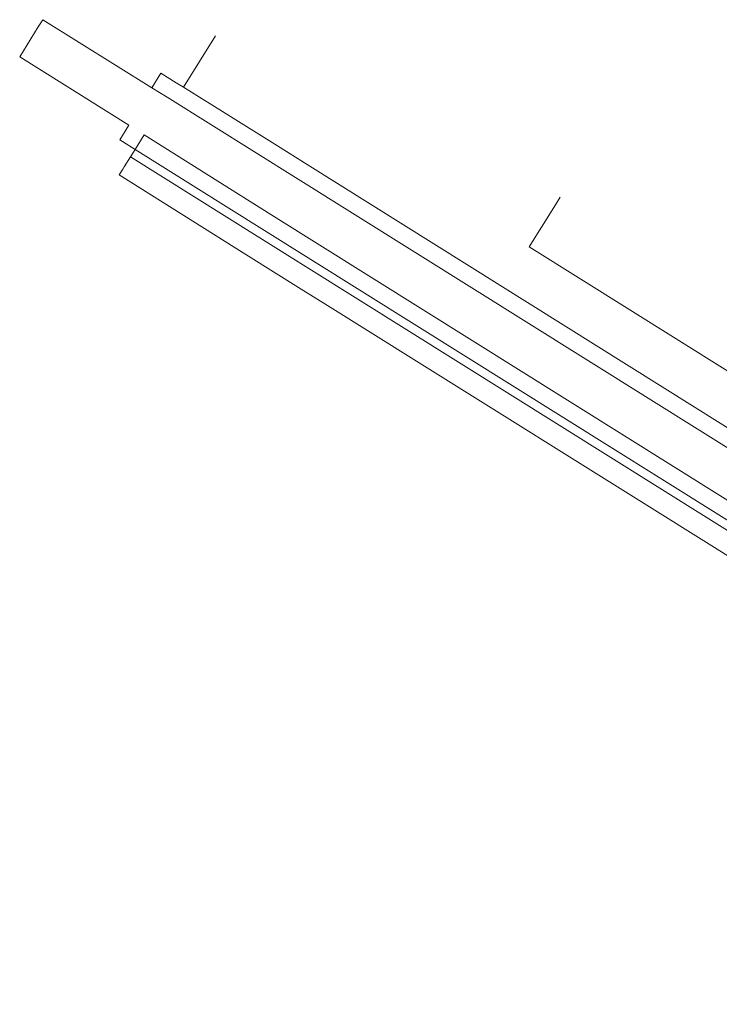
# Model space of a CAD drawing. Header units: metres. Extents: x 152391 to 157968, y 462336 to 467280.
# Tile 578 of 656: x 156388 to 156470, y 464568 to 464682. Entities that reach past the tile are written whole.
import ezdxf

# ---------------------------------------------------------------- set-up
doc = ezdxf.new("R2010")
doc.units = ezdxf.units.M
doc.header["$LTSCALE"] = 0.75
for name, color, linetype, lineweight in [('B-WE-GR-BEPLANTING_CULTUUR_BOSPLANTSOEN-GV', 251, 'Continuous', 18), ('B-WE-OG-TERREIN_CULTUURSCHEIDING-GV', 251, 'Continuous', 18), ('B-WE-OG-WATER_SLOOT-GV', 251, 'Continuous', 18)]:
    doc.layers.add(name, color=color, linetype=linetype, lineweight=lineweight)

msp = doc.modelspace()

# ---------------------------------------------------------------- linework, layer by layer
at = {"layer": 'B-WE-GR-BEPLANTING_CULTUUR_BOSPLANTSOEN-GV'}
msp.add_lwpolyline([(156450.99, 464661.78), (156450.24, 464660.59), (156447.36, 464655.98), (156545.75, 464594.4), (156550.98, 464602.75), (156547.62, 464614.77), (156539.39, 464642.4), (156537.97, 464647.16), (156537.35, 464647.34), (156531.02, 464649.21), (156524.77, 464650.94), (156517.39, 464652.82), (156512.03, 464654.07), (156504.94, 464655.63), (156497.26, 464657.1), (156492.8, 464657.92), (156489.71, 464658.36), (156487.59, 464658.59)], dxfattribs=at)
at = {"layer": 'B-WE-OG-TERREIN_CULTUURSCHEIDING-GV'}
for points in [[(156410.8, 464680.59), (156407.05, 464674.61), (156418.03, 464667.76), (156421.48, 464665.6), (156488.9, 464623.4), (156538.95, 464592.11)], [(156551.86, 464602.58), (156550.98, 464602.75), (156545.75, 464594.4), (156447.36, 464655.98), (156450.24, 464660.59), (156450.99, 464661.78)]]:
    msp.add_lwpolyline(points, dxfattribs=at)
at = {"layer": 'B-WE-OG-WATER_SLOOT-GV'}
for points in [[(156487.84, 464621.7), (156420.42, 464663.9), (156405.15, 464673.44), (156403.37, 464674.55), (156390.66, 464682.49), (156390.12, 464681.64), (156387.95, 464678.17), (156400.67, 464670.18), (156399.62, 464668.48), (156401.4, 464667.36), (156402.45, 464669.06), (156417.24, 464659.78), (156475.95, 464623.05)], [(156404.42, 464676.25), (156403.37, 464674.55), (156405.15, 464673.44), (156420.42, 464663.9), (156487.84, 464621.7), (156537.82, 464590.46)], [(156538.95, 464592.11), (156488.9, 464623.4), (156421.48, 464665.6), (156418.03, 464667.76), (156407.05, 464674.61), (156406.21, 464675.14), (156404.42, 464676.25)], [(156542.18, 464573.42), (156547.56, 464567.65), (156549.65, 464569.02), (156547.78, 464570.86), (156540.64, 464578.02), (156536.6, 464581.44), (156474.36, 464620.51), (156415.65, 464657.23), (156400.88, 464666.51), (156400.14, 464665.32)], [(156400.14, 464665.32), (156399.98, 464665.05), (156399.56, 464664.38), (156414.32, 464655.12), (156421.09, 464650.88), (156423.52, 464649.36), (156473.03, 464618.39), (156513.37, 464593.07), (156535.18, 464579.38)]]:
    msp.add_lwpolyline(points, dxfattribs=at)
for points in [[(156402.45, 464669.06), (156401.4, 464667.36), (156416.18, 464658.08), (156474.89, 464621.36), (156537.11, 464582.31), (156540.79, 464579.33), (156544.58, 464575.76), (156548.39, 464571.8), (156551.1, 464568.65), (156552.8, 464569.74), (156549.86, 464573.15), (156545.98, 464577.18), (156542.11, 464580.84), (156538.28, 464583.94), (156475.95, 464623.05), (156417.24, 464659.78)], [(156401.4, 464667.36), (156400.88, 464666.51), (156415.65, 464657.23), (156474.36, 464620.51), (156536.6, 464581.44), (156540.64, 464578.02), (156547.78, 464570.86), (156549.65, 464569.02), (156550.35, 464568.34), (156550.43, 464568.23), (156551.1, 464568.65), (156548.39, 464571.8), (156544.58, 464575.76), (156540.79, 464579.33), (156537.11, 464582.31), (156474.89, 464621.36), (156416.18, 464658.08)]]:
    msp.add_lwpolyline(points, close=True, dxfattribs=at)

doc.saveas('drawing.dxf')
